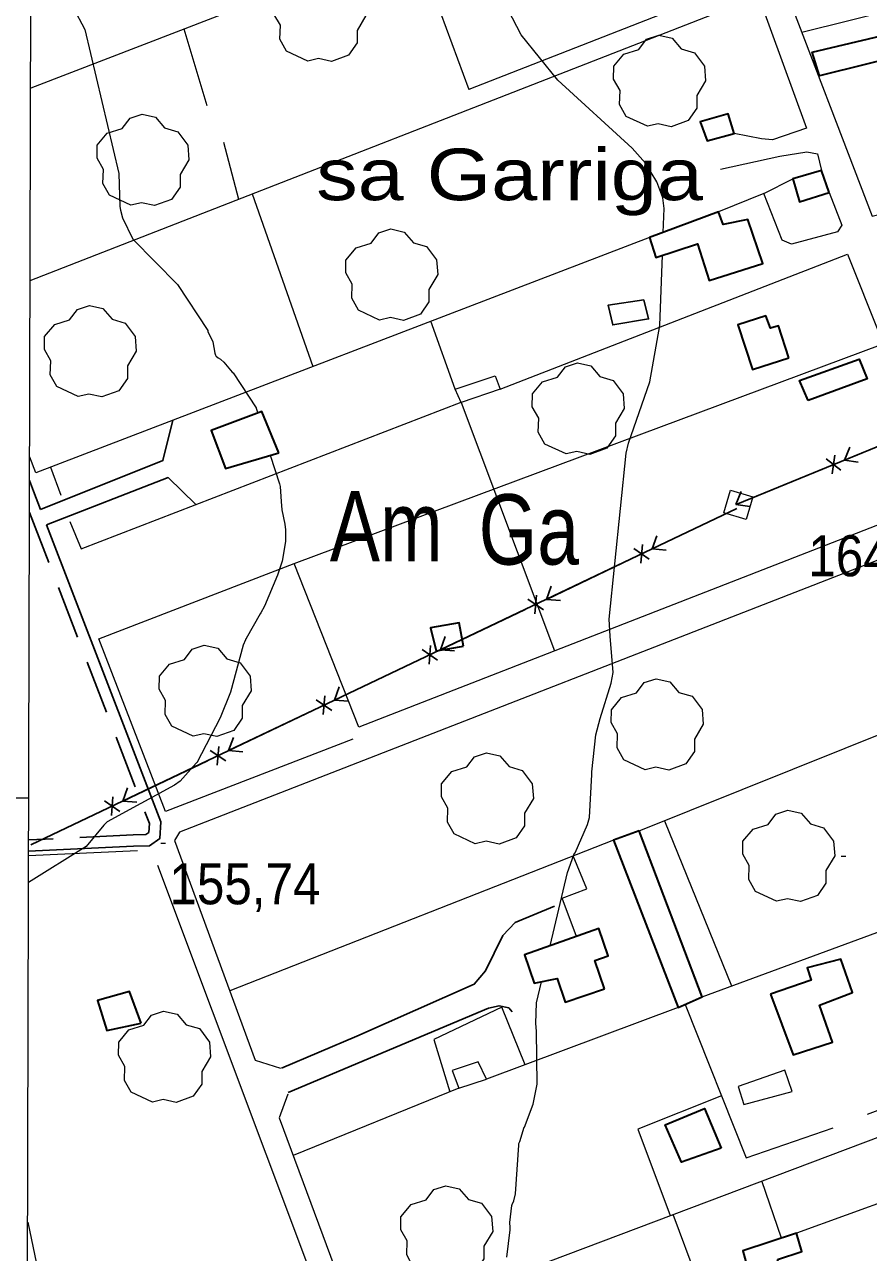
# Model space of a CAD drawing. Extents: x 480269 to 484877, y 4383588 to 4386804.
# Drawn here: x 480523.1 to 480703, y 4384403.1 to 4384664.9 of the extents above; entities that cross this region are included whole.
import ezdxf
from ezdxf.enums import TextEntityAlignment as Align

# ---------------------------------------------------------------- set-up
doc = ezdxf.new("R2010")
doc.units = 0
doc.header["$LTSCALE"] = 3.8
doc.linetypes.add('MEDIUM_DASHED', pattern=[4.5, 3, -1.5])
for name, color, linetype, lineweight in [('1', 7, 'Continuous', 13), ('21', 7, 'Continuous', 25), ('29', 7, 'Continuous', 13), ('38', 7, 'Continuous', 25), ('43', 7, 'Continuous', 25), ('47', 7, 'Continuous', 35), ('51', 7, 'Continuous', 13), ('7', 7, 'Continuous', 13), ('9', 7, 'Continuous', 13)]:
    doc.layers.add(name, color=color, linetype=linetype, lineweight=lineweight)
doc.layers.add('31', color=7, linetype='Continuous')
doc.layers.add('5', color=7, linetype='Continuous')

msp = doc.modelspace()

# ---------------------------------------------------------------- linework, layer by layer
at = {"layer": '1'}
msp.add_line((480524.02, 4384500), (480453.96, 4384500), dxfattribs=at)
msp.add_lwpolyline([(480529.1, 4386456.6), (484105.5, 4386448.1), (484100.5, 4384135.8), (480523.1, 4384144.4)], close=True, dxfattribs=at)
at = {"layer": '21'}
msp.add_lwpolyline([(480655.13, 4384606.26), (480656.11, 4384602.19), (480648.48, 4384600.9), (480647.53, 4384605.11)], close=True, dxfattribs=at)
at = {"layer": '29'}
for points in [[(480583.5, 4384657.14), (480578.96, 4384659.26), (480577.55, 4384661.8), (480577.65, 4384664.78), (480576.28, 4384667.19), (480576.32, 4384669.94), (480578.48, 4384672.54), (480581.67, 4384673.54), (480583.32, 4384675.73), (480585.89, 4384676.56), (480588.75, 4384675.91), (480590.7, 4384673.64), (480593.51, 4384672.82), (480595.64, 4384669.97), (480595.88, 4384666.84), (480594, 4384663.69), (480594, 4384661.01), (480592.18, 4384658.4), (480588.56, 4384657.06), (480585.79, 4384657.69)], [(480655.89, 4384643.24), (480651.35, 4384645.36), (480649.94, 4384647.9), (480650.04, 4384650.88), (480648.67, 4384653.29), (480648.71, 4384656.04), (480650.87, 4384658.64), (480654.06, 4384659.64), (480655.71, 4384661.83), (480658.28, 4384662.66), (480661.14, 4384662.01), (480663.09, 4384659.74), (480665.9, 4384658.92), (480668.03, 4384656.07), (480668.27, 4384652.94), (480666.39, 4384649.79), (480666.39, 4384647.11), (480664.57, 4384644.5), (480660.95, 4384643.16), (480658.18, 4384643.79)], [(480545.78, 4384626.41), (480541.24, 4384628.53), (480539.83, 4384631.07), (480539.93, 4384634.05), (480538.56, 4384636.46), (480538.6, 4384639.21), (480540.76, 4384641.81), (480543.95, 4384642.81), (480545.6, 4384645), (480548.17, 4384645.83), (480551.03, 4384645.18), (480552.98, 4384642.91), (480555.79, 4384642.09), (480557.92, 4384639.24), (480558.16, 4384636.11), (480556.28, 4384632.96), (480556.28, 4384630.28), (480554.46, 4384627.67), (480550.84, 4384626.33), (480548.07, 4384626.96)], [(480598.8, 4384601.93), (480594.26, 4384604.05), (480592.85, 4384606.59), (480592.95, 4384609.57), (480591.58, 4384611.98), (480591.62, 4384614.73), (480593.78, 4384617.33), (480596.97, 4384618.33), (480598.62, 4384620.52), (480601.19, 4384621.35), (480604.05, 4384620.7), (480606, 4384618.43), (480608.81, 4384617.61), (480610.94, 4384614.76), (480611.18, 4384611.63), (480609.3, 4384608.48), (480609.3, 4384605.8), (480607.48, 4384603.19), (480603.86, 4384601.85), (480601.09, 4384602.48)], [(480534.56, 4384585.61), (480530.02, 4384587.73), (480528.61, 4384590.27), (480528.71, 4384593.25), (480527.34, 4384595.66), (480527.38, 4384598.41), (480529.54, 4384601.01), (480532.73, 4384602.01), (480534.38, 4384604.2), (480536.95, 4384605.03), (480539.81, 4384604.38), (480541.76, 4384602.11), (480544.57, 4384601.29), (480546.7, 4384598.44), (480546.94, 4384595.31), (480545.06, 4384592.16), (480545.06, 4384589.48), (480543.24, 4384586.87), (480539.62, 4384585.53), (480536.85, 4384586.16)], [(480638.56, 4384573.37), (480634.02, 4384575.49), (480632.61, 4384578.03), (480632.71, 4384581.01), (480631.34, 4384583.42), (480631.38, 4384586.17), (480633.54, 4384588.77), (480636.73, 4384589.77), (480638.38, 4384591.96), (480640.95, 4384592.79), (480643.81, 4384592.14), (480645.76, 4384589.87), (480648.57, 4384589.05), (480650.7, 4384586.2), (480650.94, 4384583.07), (480649.06, 4384579.92), (480649.06, 4384577.24), (480647.24, 4384574.63), (480643.62, 4384573.29), (480640.85, 4384573.92)], [(480559.03, 4384513.18), (480554.49, 4384515.3), (480553.08, 4384517.84), (480553.18, 4384520.82), (480551.81, 4384523.23), (480551.85, 4384525.98), (480554.01, 4384528.58), (480557.2, 4384529.58), (480558.85, 4384531.77), (480561.42, 4384532.6), (480564.28, 4384531.95), (480566.23, 4384529.68), (480569.04, 4384528.86), (480571.17, 4384526.01), (480571.41, 4384522.88), (480569.53, 4384519.73), (480569.53, 4384517.05), (480567.71, 4384514.44), (480564.09, 4384513.1), (480561.32, 4384513.73)], [(480655.38, 4384506.04), (480650.84, 4384508.16), (480649.43, 4384510.7), (480649.53, 4384513.68), (480648.16, 4384516.09), (480648.2, 4384518.84), (480650.36, 4384521.44), (480653.55, 4384522.44), (480655.2, 4384524.63), (480657.77, 4384525.46), (480660.63, 4384524.81), (480662.58, 4384522.54), (480665.39, 4384521.72), (480667.52, 4384518.87), (480667.76, 4384515.74), (480665.88, 4384512.59), (480665.88, 4384509.91), (480664.06, 4384507.3), (480660.44, 4384505.96), (480657.67, 4384506.59)], [(480619.19, 4384490.23), (480614.65, 4384492.35), (480613.24, 4384494.89), (480613.34, 4384497.87), (480611.97, 4384500.28), (480612.01, 4384503.03), (480614.17, 4384505.63), (480617.36, 4384506.63), (480619.01, 4384508.82), (480621.58, 4384509.65), (480624.44, 4384509), (480626.39, 4384506.73), (480629.2, 4384505.91), (480631.33, 4384503.06), (480631.57, 4384499.93), (480629.69, 4384496.78), (480629.69, 4384494.1), (480627.87, 4384491.49), (480624.25, 4384490.15), (480621.48, 4384490.78)], [(480683.42, 4384477.99), (480678.88, 4384480.11), (480677.47, 4384482.65), (480677.57, 4384485.63), (480676.2, 4384488.04), (480676.24, 4384490.79), (480678.4, 4384493.39), (480681.59, 4384494.39), (480683.24, 4384496.58), (480685.81, 4384497.41), (480688.67, 4384496.76), (480690.62, 4384494.49), (480693.43, 4384493.67), (480695.56, 4384490.82), (480695.8, 4384487.69), (480693.92, 4384484.54), (480693.92, 4384481.86), (480692.1, 4384479.25), (480688.48, 4384477.91), (480685.71, 4384478.54)], [(480550.37, 4384435.15), (480545.83, 4384437.27), (480544.42, 4384439.81), (480544.52, 4384442.79), (480543.15, 4384445.2), (480543.19, 4384447.95), (480545.35, 4384450.55), (480548.54, 4384451.55), (480550.19, 4384453.74), (480552.76, 4384454.57), (480555.62, 4384453.92), (480557.57, 4384451.65), (480560.38, 4384450.83), (480562.51, 4384447.98), (480562.75, 4384444.85), (480560.87, 4384441.7), (480560.87, 4384439.02), (480559.05, 4384436.41), (480555.43, 4384435.07), (480552.66, 4384435.7)], [(480610.52, 4384397.91), (480605.98, 4384400.03), (480604.57, 4384402.57), (480604.67, 4384405.55), (480603.3, 4384407.96), (480603.34, 4384410.71), (480605.5, 4384413.31), (480608.69, 4384414.31), (480610.34, 4384416.5), (480612.91, 4384417.33), (480615.77, 4384416.68), (480617.72, 4384414.41), (480620.53, 4384413.59), (480622.66, 4384410.74), (480622.9, 4384407.61), (480621.02, 4384404.46), (480621.02, 4384401.78), (480619.2, 4384399.17), (480615.58, 4384397.83), (480612.81, 4384398.46)]]:
    msp.add_lwpolyline(points, close=True, dxfattribs=at)
at = {"layer": '38'}
for points in [[(480554.72, 4384580.56), (480552.59, 4384571.98), (480526.53, 4384561.5)], [(480524.2, 4384567.72), (480525.02, 4384565.42), (480526.53, 4384561.5)], [(480527.78, 4384558.27), (480553.71, 4384568.34), (480559.65, 4384562.62)], [(480527.78, 4384558.27), (480552.16, 4384494.93), (480551.93, 4384491.35), (480549.76, 4384489.84), (480546.36, 4384489.74), (480523.99, 4384488.65)], [(480636.1, 4384476.95), (480627.66, 4384473.45), (480625.08, 4384470.66), (480621.33, 4384463.15), (480618.97, 4384460.3), (480593.97, 4384449.21), (480577.88, 4384442.43)], [(480579.32, 4384437.23), (480621.97, 4384455.19), (480624.25, 4384455.73), (480626.33, 4384455.27), (480627.03, 4384454.41)]]:
    msp.add_lwpolyline(points, dxfattribs=at)
at = {"layer": '38', "linetype": 'MEDIUM_DASHED'}
msp.add_lwpolyline([(480524.18, 4384560.88), (480549.72, 4384494.55), (480549.6, 4384492.67), (480548.97, 4384492.23), (480546.27, 4384492.15), (480524, 4384491.06)], dxfattribs=at)
at = {"layer": '43'}
for p, q in [((481294.74, 4384816.48), (480674.82, 4384562.62)), ((480716.36, 4384579.63), (480697.85, 4384572.05)), ((480695.8, 4384573.09), (480695.26, 4384569.13)), ((480697.85, 4384572.05), (480699.01, 4384574.82)), ((480693.22, 4384570.16), (480674.82, 4384562.62)), ((480693.95, 4384572.33), (480697.11, 4384569.89)), ((480697.85, 4384572.05), (480700.82, 4384571.65)), ((480674.71, 4384562.58), (480675.87, 4384565.34)), ((480674.71, 4384562.58), (480677.69, 4384562.17)), ((480674.95, 4384561.73), (480524.49, 4384490.03)), ((480674.95, 4384561.73), (480656.9, 4384553.13)), ((480654.79, 4384554.05), (480654.48, 4384550.07)), ((480656.9, 4384553.13), (480657.9, 4384555.95)), ((480652.99, 4384553.19), (480656.28, 4384550.93)), ((480656.9, 4384553.13), (480659.89, 4384552.89)), ((480652.38, 4384550.98), (480634.33, 4384542.37)), ((480634.33, 4384542.37), (480635.33, 4384545.2)), ((480630.42, 4384542.44), (480633.71, 4384540.17)), ((480632.22, 4384543.3), (480631.91, 4384539.31)), ((480634.33, 4384542.37), (480637.32, 4384542.14)), ((480629.81, 4384540.22), (480611.76, 4384531.62)), ((480611.76, 4384531.62), (480612.76, 4384534.44)), ((480607.85, 4384531.68), (480611.14, 4384529.42)), ((480609.66, 4384532.54), (480609.34, 4384528.56)), ((480611.76, 4384531.62), (480614.75, 4384531.38)), ((480607.24, 4384529.47), (480589.19, 4384520.86)), ((480589.19, 4384520.86), (480590.19, 4384523.69)), ((480585.28, 4384520.93), (480588.58, 4384518.66)), ((480587.09, 4384521.79), (480586.77, 4384517.8)), ((480589.19, 4384520.86), (480592.18, 4384520.63)), ((480584.68, 4384518.71), (480566.62, 4384510.11)), ((480566.62, 4384510.11), (480567.62, 4384512.93)), ((480562.71, 4384510.17), (480566.01, 4384507.91)), ((480564.52, 4384511.03), (480564.2, 4384507.05)), ((480566.62, 4384510.11), (480569.61, 4384509.87)), ((480562.11, 4384507.96), (480544.05, 4384499.35)), ((480544.05, 4384499.35), (480545.05, 4384502.18)), ((480540.14, 4384499.42), (480543.44, 4384497.15)), ((480541.95, 4384500.28), (480541.63, 4384496.29)), ((480544.05, 4384499.35), (480547.05, 4384499.12)), ((480539.54, 4384497.2), (480524.49, 4384490.03))]:
    msp.add_line(p, q, dxfattribs=at)
at = {"layer": '43', "lineweight": 13}
msp.add_lwpolyline([(480673.57, 4384565.63), (480678.37, 4384564.21), (480676.95, 4384559.41), (480672.15, 4384560.83)], close=True, dxfattribs=at)
at = {"layer": '47'}
for points in [[(480711.06, 4384663.85), (480712.3, 4384658.88), (480692.52, 4384653.98), (480690.99, 4384659.04)], [(480674.38, 4384641.72), (480673.08, 4384645.91), (480667.15, 4384644.21), (480668.6, 4384640.13)], [(480694.58, 4384629.15), (480692.97, 4384633.83), (480686.85, 4384632.03), (480688.29, 4384627.11)], [(480656.35, 4384619.56), (480657.66, 4384615.3), (480666.55, 4384618.2), (480669.01, 4384610.33), (480680.45, 4384614.02), (480677.26, 4384623.39), (480672.04, 4384622.32), (480671.03, 4384624.99)], [(480686.01, 4384593.86), (480683.84, 4384600.68), (480682.11, 4384600.2), (480681.14, 4384602.82), (480675.16, 4384600.91), (480678.28, 4384591.36)], [(480690.1, 4384584.8), (480688.26, 4384589.04), (480701.02, 4384593.61), (480702.7, 4384589.39)], [(480577.28, 4384573.64), (480573.71, 4384582.4), (480562.9, 4384578.36), (480565.97, 4384570.25)], [(480616.64, 4384532.36), (480615.75, 4384537.4), (480609.66, 4384536.31), (480610.88, 4384531.39)], [(480654.11, 4384492.99), (480648.63, 4384491.03), (480662.43, 4384455.33), (480667.57, 4384457.64)], [(480646.71, 4384459.33), (480644.64, 4384465.39), (480647.52, 4384466.38), (480645.5, 4384472.16), (480629.7, 4384466.59), (480631.72, 4384460.51), (480636.61, 4384461.52), (480638.31, 4384456.45)], [(480682.08, 4384458.17), (480686.94, 4384445.27), (480695.35, 4384447.97), (480692.55, 4384455.82), (480699.62, 4384458.57), (480697.09, 4384465.68), (480689.91, 4384463.81), (480690.74, 4384461.17)], [(480547.97, 4384452.02), (480545.45, 4384458.77), (480538.66, 4384456.85), (480540.66, 4384450.45)], [(480671.56, 4384425.34), (480663.15, 4384422.36), (480659.67, 4384430.32), (480668.03, 4384433.78)], [(480683.6, 4384401.59), (480688.81, 4384403.32), (480687.67, 4384407.21), (480676.22, 4384403.43), (480678.84, 4384393.79), (480685.17, 4384395.74)]]:
    msp.add_lwpolyline(points, close=True, dxfattribs=at)
at = {"layer": '47', "lineweight": 13}
for points in [[(480616.18, 4384584.35), (480614.92, 4384587.19), (480623.44, 4384590.07), (480624.47, 4384587.19)], [(480621.58, 4384440.07), (480619.77, 4384443.72), (480614.27, 4384441.94), (480615.71, 4384438.15)], [(480686.74, 4384437.46), (480685.18, 4384441.99), (480675.23, 4384438.51), (480676.41, 4384434.67)]]:
    msp.add_lwpolyline(points, close=True, dxfattribs=at)
at = {"layer": '51'}
for p, q in [((480605.97, 4384683.18), (480617.79, 4384651.09)), ((480757.75, 4384680.47), (480688.82, 4384663.28)), ((480557.04, 4384664), (480561.98, 4384647.7)), ((480565.49, 4384639.86), (480568.75, 4384627.72)), ((480571.61, 4384628.83), (480584.59, 4384592.02)), ((480680.71, 4384628.91), (480671.03, 4384624.99)), ((480614.92, 4384587.19), (480609.73, 4384601.67)), ((480616.18, 4384584.35), (480636.1, 4384531.37)), ((480528.66, 4384570.55), (480530.83, 4384564.58)), ((480654.11, 4384492.99), (480733.14, 4384524.8)), ((480659.5, 4384495.16), (480673.83, 4384459.95)), ((480547.16, 4384488.77), (480523.99, 4384487.65)), ((480648.63, 4384491.03), (480566.86, 4384458.87)), ((480667.57, 4384457.64), (480747.33, 4384487.08)), ((480662.43, 4384455.33), (480621.58, 4384440.07)), ((480615.71, 4384438.15), (480580.35, 4384423.77)), ((480725.87, 4384421.16), (480687.67, 4384407.21)), ((480684.48, 4384406.16), (480680.29, 4384418.36)), ((480670.2, 4384387.4), (480661.35, 4384411.21)), ((480523.79, 4384409.56), (480534.77, 4384357.87))]:
    msp.add_line(p, q, dxfattribs=at)
for points in [[(480686.8, 4384677.73), (480684.27, 4384675.16), (480703.81, 4384624.09), (480831.22, 4384655.12), (480822.05, 4384695.86), (480757.75, 4384680.47), (480747.52, 4384723.63), (480767.31, 4384729.25), (480755.99, 4384767.17)], [(480662.63, 4384705.65), (480579.59, 4384672.71), (480524.42, 4384651.37)], [(480671.89, 4384691.49), (480678.19, 4384674.78), (480617.79, 4384651.09)], [(480524.31, 4384610.37), (480679.53, 4384670.98), (480689.77, 4384642.83)], [(480689.77, 4384642.83), (480682.54, 4384640.39), (480680.16, 4384640.54), (480674.38, 4384641.72)], [(480671.45, 4384634.08), (480684.1, 4384636.89), (480689.82, 4384637.79), (480692.1, 4384637.37), (480692.97, 4384633.83)], [(480694.58, 4384629.15), (480697.32, 4384622.15), (480696.36, 4384620.72), (480686.61, 4384618.13), (480684.62, 4384619), (480680.71, 4384628.91), (480686.85, 4384632.03)], [(480656.35, 4384619.56), (480525.49, 4384569.33), (480524.21, 4384572.72)], [(480624.47, 4384587.19), (480698.49, 4384615.96), (480719.37, 4384563.81), (480594.35, 4384515.1), (480580.59, 4384550.02), (480706.14, 4384596.87)], [(480532.77, 4384559.01), (480535.16, 4384553.18), (480616.16, 4384584.42)], [(480702.79, 4384432.58), (480759.79, 4384453.91), (480721.02, 4384557), (480556.17, 4384492.72), (480555.09, 4384490.95), (480572.27, 4384444.11), (480577.7, 4384442.43)], [(480593.12, 4384512.53), (480553.14, 4384497.14), (480538.97, 4384533.99), (480580.59, 4384550.02)], [(480640.75, 4384470.49), (480637.7, 4384478.64), (480642.93, 4384480.68), (480640.06, 4384487.67)], [(480583.57, 4384387.69), (480585.31, 4384389.08), (480586.28, 4384393.01), (480551.54, 4384485.61)], [(480629.8, 4384443.15), (480624.86, 4384455.38), (480610.37, 4384448.55), (480613.76, 4384437.36)], [(480663.95, 4384456.01), (480676.94, 4384423.27), (480695.43, 4384429.7)], [(480594.38, 4384385.93), (480709.39, 4384429.35), (480761.6, 4384449.08), (480782.76, 4384392.88)], [(480579.2, 4384436.89), (480577.36, 4384431.82), (480596.68, 4384379.73)], [(480671.69, 4384436.5), (480653.86, 4384429.42), (480660.74, 4384410.98)]]:
    msp.add_lwpolyline(points, dxfattribs=at)
at = {"layer": '7'}
for p, q in [((480552.13, 4384490.36), (480553.13, 4384490.36)), ((480697.17, 4384487.59), (480698.17, 4384487.59))]:
    msp.add_line(p, q, dxfattribs=at)
at = {"layer": '9'}
for points in [[(480524.48, 4384675.65), (480525.38, 4384675.41), (480526.94, 4384674.75), (480528.15, 4384673.98), (480531.5, 4384670.99), (480533.46, 4384668.6), (480535.94, 4384663.88), (480543.24, 4384633.17), (480543.45, 4384626.15), (480543.56, 4384625.38)], [(480659.25, 4384620.63), (480659.43, 4384625.69), (480659.18, 4384628.02), (480657.91, 4384631.39), (480655.46, 4384635.39), (480652.62, 4384638.57), (480636.8, 4384653.06), (480628.98, 4384662.73), (480621.61, 4384677.04)], [(480543.56, 4384625.38), (480544.02, 4384623.73), (480546.23, 4384619.16), (480555.72, 4384609.53), (480562.15, 4384599.73), (480562.21, 4384599.46), (480563.22, 4384597.27), (480563.7, 4384594.88), (480563.82, 4384594.42), (480563.89, 4384594.31), (480563.97, 4384594.21), (480564.37, 4384593.91), (480564.85, 4384593.61), (480564.98, 4384593.51), (480565.59, 4384592.96), (480567.39, 4384590.82), (480567.58, 4384590.66), (480572.47, 4384583.21), (480572.46, 4384583.16), (480572.86, 4384582.08)], [(480635.15, 4384468.51), (480638.84, 4384484.12), (480640.18, 4384487.88), (480640.35, 4384488.24), (480640.47, 4384488.35), (480643.13, 4384494.37), (480643.56, 4384495.83), (480644.03, 4384505.04), (480644, 4384505.58), (480644.85, 4384513.46), (480645.8, 4384516.99), (480648.17, 4384524.47), (480648.55, 4384526.81), (480647.94, 4384534.52), (480647.69, 4384538.12), (480651.36, 4384573.58), (480651.83, 4384575.65), (480651.83, 4384575.66), (480656.39, 4384588.74), (480658.55, 4384600.75), (480659.08, 4384615.76)], [(480575.5, 4384573.11), (480577.46, 4384567.01), (480577.57, 4384566.41), (480577.79, 4384563.22), (480577.96, 4384561.46), (480578.62, 4384558.44), (480578.77, 4384557.18), (480578.7, 4384554.71), (480577.99, 4384550.53), (480577, 4384547.55), (480574.26, 4384540.91), (480573.46, 4384539.49), (480573.31, 4384539.3), (480570.33, 4384534.02), (480570.34, 4384533.98), (480570.33, 4384533.96), (480570.3, 4384533.94), (480570.19, 4384533.73), (480569.74, 4384532.61), (480566.99, 4384522.55), (480564.83, 4384517.08), (480559.82, 4384507.49), (480559.8, 4384507.48), (480559.7, 4384507.41), (480556.25, 4384503.59), (480555.05, 4384502.72), (480540.69, 4384494.94), (480539.98, 4384494.23), (480536.28, 4384489.69), (480523.98, 4384482.01)], [(480631.52, 4384434.73), (480632.35, 4384438.99), (480632.23, 4384450.27), (480632.09, 4384451.91), (480632.26, 4384456.32), (480633.33, 4384460.84)], [(480625.94, 4384402.08), (480626.61, 4384407.92), (480626.62, 4384408.42), (480626.54, 4384409.51), (480626.99, 4384413.09), (480627.04, 4384413.32), (480627.38, 4384414.11), (480627.75, 4384415.61), (480628.48, 4384425.95), (480628.47, 4384426.24), (480628.48, 4384426.36), (480628.69, 4384426.8), (480629.61, 4384429.79), (480629.62, 4384429.8), (480629.64, 4384429.82), (480629.66, 4384429.84), (480631.52, 4384434.73)]]:
    msp.add_lwpolyline(points, dxfattribs=at)

# ---------------------------------------------------------------- texts
at = {"layer": '31', "width": 0.8}
for s, p in [('Am', (480600.21, 4384550.46)), ('Ga', (480630.61, 4384549.79))]:
    msp.add_text(s, height=15, dxfattribs=at).set_placement(p, align=Align.CENTER)
at = {"layer": '5', "width": 1.2}
msp.add_text('sa Garriga', height=11, dxfattribs=at).set_placement((480667.7, 4384627.49), align=Align.RIGHT)
at = {"layer": '7', "width": 0.9}
for s, p in [('164,28', (480690.17, 4384547.3)), ('155,74', (480553.99, 4384477.35))]:
    msp.add_text(s, height=8.75, dxfattribs=at).set_placement(p)

doc.saveas('drawing.dxf')
